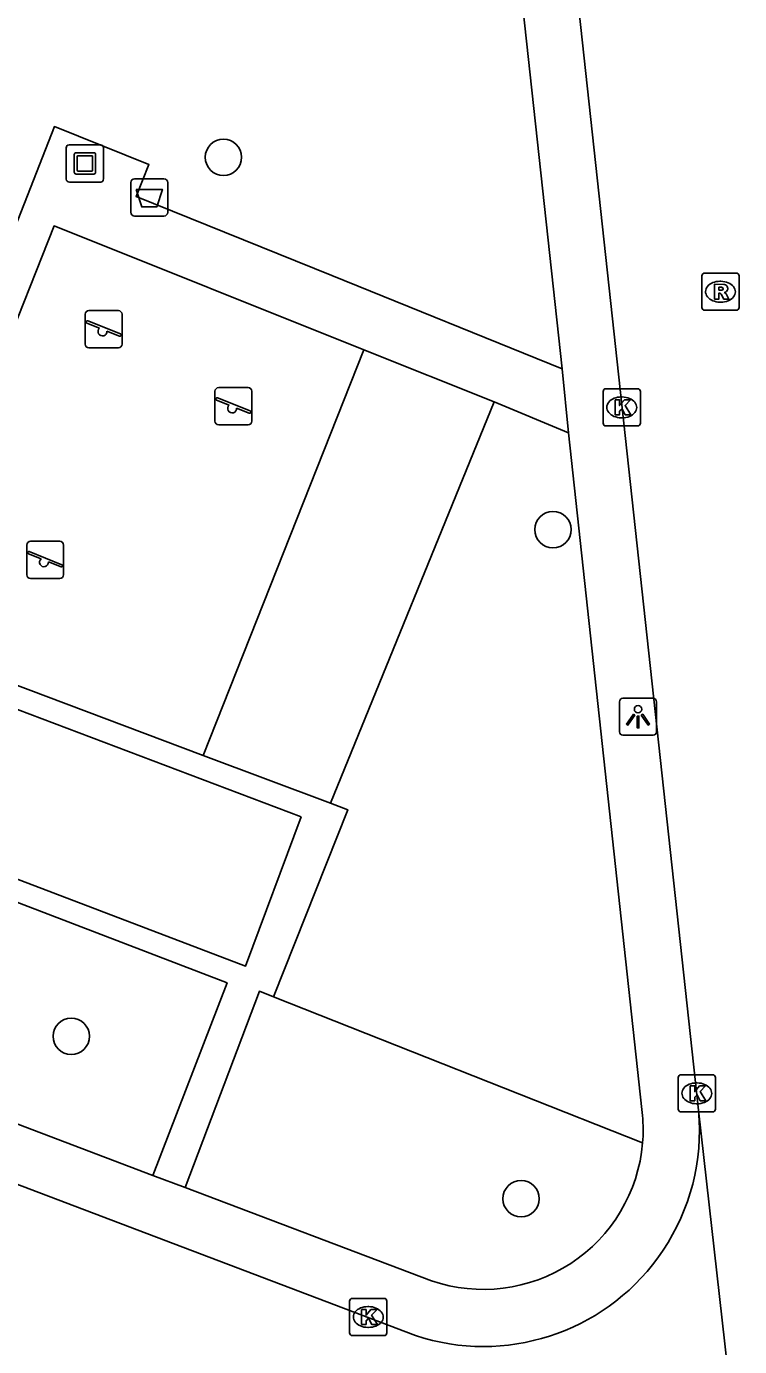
# Model space of a CAD drawing. Extents: x 160026 to 161302, y 384757 to 385701.
# Drawn here: x 161036.43 to 161055.59, y 385151.97 to 385187.45 of the extents above; entities that cross this region are included whole.
import ezdxf

# ---------------------------------------------------------------- set-up
doc = ezdxf.new("R2010")
doc.units = 0
for name, color, linetype in [('IMGEO_Afvalbak', 7, 'Continuous'), ('IMGEO_Boom', 7, 'Continuous'), ('IMGEO_Groenvoorziening', 7, 'Continuous'), ('IMGEO_Kolk', 7, 'Continuous'), ('IMGEO_Kunstobject', 7, 'Continuous'), ('IMGEO_Lichtpunt', 7, 'Continuous'), ('IMGEO_Rijbaan_lokaal_open', 7, 'Continuous'), ('IMGEO_Rioolput', 7, 'Continuous'), ('IMGEO_Speelvoorziening', 7, 'Continuous'), ('IMGEO_Voetpad_open', 7, 'Continuous')]:
    doc.layers.add(name, color=color, linetype=linetype)

msp = doc.modelspace()

# ---------------------------------------------------------------- linework, layer by layer
at = {"layer": 'IMGEO_Afvalbak'}
for p, q in [((161039.231, 385182.458), (161039.231, 385183.258)), ((161039.231, 385183.258), (161039.231, 385182.458)), ((161039.331, 385183.358), (161040.121, 385183.358)), ((161040.121, 385183.358), (161039.331, 385183.358)), ((161040.221, 385183.258), (161040.221, 385182.458)), ((161040.221, 385182.458), (161040.221, 385183.258)), ((161040.121, 385182.358), (161039.331, 385182.358)), ((161039.331, 385182.358), (161040.121, 385182.358))]:
    msp.add_line(p, q, dxfattribs=at)
msp.add_lwpolyline([(161039.374, 385183.072), (161040.078, 385183.072), (161039.929, 385182.602), (161039.523, 385182.602), (161039.374, 385183.072)], dxfattribs=at)
for centre, start, end in [((161039.331, 385183.258), 90, 180), ((161039.331, 385183.258), 90, 180), ((161040.121, 385183.258), 0, 90), ((161040.121, 385183.258), 360, 90), ((161039.331, 385182.458), 180, 270), ((161039.331, 385182.458), 180, 270), ((161040.121, 385182.458), 270, 0), ((161040.121, 385182.458), 270, 0)]:
    msp.add_arc(centre, 0.1, start, end, dxfattribs=at)
at = {"layer": 'IMGEO_Boom'}
for centre in [(161041.72, 385183.936), (161050.573, 385173.93), (161037.63, 385160.312), (161049.717, 385155.947)]:
    msp.add_circle(centre, 0.489, dxfattribs=at)
at = {"layer": 'IMGEO_Groenvoorziening'}
for points in [[(161045.496, 385178.766), (161041.175, 385167.856)], [(161048.991, 385177.36), (161044.6, 385166.573)], [(161043.067, 385161.373), (161052.981, 385157.445)]]:
    msp.add_lwpolyline(points, dxfattribs=at)
at = {"layer": 'IMGEO_Kolk'}
for p, q in [((161051.921, 385176.789), (161051.921, 385177.641)), ((161051.996, 385177.715), (161052.848, 385177.715)), ((161052.409, 385177.495), (161052.434, 385177.495)), ((161052.922, 385177.641), (161052.922, 385176.789)), ((161052.432, 385176.935), (161052.407, 385176.935)), ((161052.848, 385176.715), (161051.996, 385176.715)), ((161053.938, 385158.352), (161053.938, 385159.204)), ((161054.013, 385159.278), (161054.865, 385159.278)), ((161054.426, 385159.058), (161054.451, 385159.058)), ((161054.939, 385159.204), (161054.939, 385158.352)), ((161054.449, 385158.498), (161054.424, 385158.498)), ((161054.865, 385158.278), (161054.013, 385158.278)), ((161045.11, 385152.341), (161045.11, 385153.193)), ((161045.185, 385153.267), (161046.037, 385153.267)), ((161045.598, 385153.047), (161045.623, 385153.047)), ((161046.111, 385153.193), (161046.111, 385152.341)), ((161045.621, 385152.487), (161045.596, 385152.487)), ((161046.037, 385152.267), (161045.185, 385152.267))]:
    msp.add_line(p, q, dxfattribs=at)
for points in [[(161051.921, 385176.789), (161051.921, 385177.641)], [(161051.996, 385177.715), (161052.848, 385177.715)], [(161052.922, 385177.641), (161052.922, 385176.789)], [(161052.242, 385177.415), (161052.365, 385177.415), (161052.365, 385177.264), (161052.495, 385177.415), (161052.659, 385177.415), (161052.513, 385177.264), (161052.666, 385177.015), (161052.514, 385177.015), (161052.429, 385177.179), (161052.365, 385177.112), (161052.365, 385177.015), (161052.242, 385177.015), (161052.242, 385177.415)], [(161052.848, 385176.715), (161051.996, 385176.715)], [(161053.938, 385158.352), (161053.938, 385159.204)], [(161054.013, 385159.278), (161054.865, 385159.278)], [(161054.939, 385159.204), (161054.939, 385158.352)], [(161054.259, 385158.978), (161054.382, 385158.978), (161054.382, 385158.827), (161054.512, 385158.978), (161054.676, 385158.978), (161054.53, 385158.827), (161054.683, 385158.578), (161054.531, 385158.578), (161054.446, 385158.742), (161054.382, 385158.675), (161054.382, 385158.578), (161054.259, 385158.578), (161054.259, 385158.978)], [(161054.865, 385158.278), (161054.013, 385158.278)], [(161045.11, 385152.341), (161045.11, 385153.193)], [(161045.185, 385153.267), (161046.037, 385153.267)], [(161046.111, 385153.193), (161046.111, 385152.341)], [(161045.431, 385152.967), (161045.554, 385152.967), (161045.554, 385152.816), (161045.684, 385152.967), (161045.848, 385152.967), (161045.702, 385152.816), (161045.855, 385152.567), (161045.703, 385152.567), (161045.618, 385152.731), (161045.554, 385152.664), (161045.554, 385152.567), (161045.431, 385152.567), (161045.431, 385152.967)], [(161046.037, 385152.267), (161045.185, 385152.267)]]:
    msp.add_lwpolyline(points, dxfattribs=at)
for centre, start, end in [((161051.998, 385177.639), 91.552, 178.448), ((161051.998, 385177.639), 91.552, 178.448), ((161052.846, 385177.639), 1.552, 88.448), ((161052.846, 385177.639), 1.552, 88.448), ((161051.998, 385176.791), 181.552, 268.448), ((161051.998, 385176.791), 181.552, 268.448), ((161052.846, 385176.791), 271.552, 358.448), ((161052.846, 385176.791), 271.552, 358.448), ((161054.015, 385159.202), 91.552, 178.448), ((161054.015, 385159.202), 91.552, 178.448), ((161054.863, 385159.202), 1.552, 88.448), ((161054.863, 385159.202), 1.552, 88.448), ((161054.015, 385158.354), 181.552, 268.448), ((161054.015, 385158.354), 181.552, 268.448), ((161054.863, 385158.354), 271.552, 358.448), ((161054.863, 385158.354), 271.552, 358.448), ((161045.187, 385153.191), 91.552, 178.448), ((161045.187, 385153.191), 91.552, 178.448), ((161046.035, 385153.191), 1.552, 88.448), ((161046.035, 385153.191), 1.552, 88.448), ((161045.187, 385152.343), 181.552, 268.448), ((161045.187, 385152.343), 181.552, 268.448), ((161046.035, 385152.343), 271.552, 358.448), ((161046.035, 385152.343), 271.552, 358.448)]:
    msp.add_arc(centre, 0.0765, start, end, dxfattribs=at)
for centre, major_axis, ratio, start_param, end_param in [((161052.408, 385177.215), (-0.387, 0.002), 0.722429, 4.712389, 7.853982), ((161052.433, 385177.215), (-0.39, 0.002), 0.717154, 1.570796, 4.712389), ((161054.425, 385158.778), (-0.387, 0.002), 0.722429, 4.712389, 7.853982), ((161054.45, 385158.778), (-0.39, 0.002), 0.717154, 1.570796, 4.712389), ((161045.597, 385152.767), (-0.387, 0.002), 0.722429, 4.712389, 7.853982), ((161045.622, 385152.767), (-0.39, 0.002), 0.717154, 1.570796, 4.712389)]:
    msp.add_ellipse(centre, major_axis=major_axis, ratio=ratio, start_param=start_param, end_param=end_param, dxfattribs=at)
at = {"layer": 'IMGEO_Kunstobject'}
for p, q in [((161038.412, 385184.271), (161037.571, 385184.271)), ((161038.412, 385184.271), (161037.571, 385184.271)), ((161037.496, 385184.187), (161037.496, 385183.346)), ((161037.496, 385184.187), (161037.496, 385183.346)), ((161037.71, 385183.535), (161037.71, 385184.009)), ((161037.76, 385184.059), (161038.234, 385184.059)), ((161037.79, 385183.959), (161037.79, 385183.585)), ((161038.184, 385183.979), (161037.81, 385183.979)), ((161038.204, 385183.585), (161038.204, 385183.959)), ((161038.284, 385184.009), (161038.284, 385183.535)), ((161038.496, 385183.355), (161038.496, 385184.196)), ((161038.496, 385183.355), (161038.496, 385184.196)), ((161037.81, 385183.565), (161038.184, 385183.565)), ((161037.58, 385183.271), (161038.421, 385183.271)), ((161037.58, 385183.271), (161038.421, 385183.271)), ((161038.234, 385183.485), (161037.76, 385183.485))]:
    msp.add_line(p, q, dxfattribs=at)
for centre, radius, start, end in [((161037.574, 385184.193), 0.0779, 92.4484, 184.2845), ((161037.574, 385184.193), 0.0779, 92.4484, 184.2845), ((161038.418, 385184.193), 0.0779, 2.4484, 94.2845), ((161038.418, 385184.193), 0.0779, 2.4484, 94.2845), ((161037.76, 385184.009), 0.05, 90, 180), ((161037.81, 385183.959), 0.02, 90, 180), ((161038.184, 385183.959), 0.02, 360, 90), ((161038.234, 385184.009), 0.05, 360, 90), ((161037.76, 385183.535), 0.05, 180, 270), ((161037.81, 385183.585), 0.02, 180, 270), ((161038.184, 385183.585), 0.02, 270, 0), ((161038.234, 385183.535), 0.05, 270, 0), ((161037.574, 385183.349), 0.0779, 182.4484, 274.2845), ((161037.574, 385183.349), 0.0779, 182.4484, 274.2845), ((161038.418, 385183.349), 0.0779, 272.4484, 4.2845), ((161038.418, 385183.349), 0.0779, 272.4484, 4.2845)]:
    msp.add_arc(centre, radius, start, end, dxfattribs=at)
at = {"layer": 'IMGEO_Lichtpunt'}
for p, q in [((161053.262, 385169.399), (161052.454, 385169.399)), ((161053.262, 385169.399), (161052.454, 385169.399)), ((161052.36, 385169.304), (161052.36, 385168.497)), ((161052.36, 385169.304), (161052.36, 385168.497)), ((161053.356, 385168.497), (161053.356, 385169.304)), ((161053.356, 385168.497), (161053.356, 385169.304)), ((161052.454, 385168.403), (161053.262, 385168.403)), ((161052.454, 385168.403), (161053.262, 385168.403))]:
    msp.add_line(p, q, dxfattribs=at)
for points in [[(161052.734, 385168.968), (161052.773, 385168.94), (161052.585, 385168.678), (161052.547, 385168.705), (161052.734, 385168.968)], [(161052.836, 385168.92), (161052.883, 385168.92), (161052.883, 385168.598), (161052.836, 385168.598), (161052.836, 385168.92)], [(161052.946, 385168.94), (161052.984, 385168.967), (161053.171, 385168.705), (161053.132, 385168.677), (161052.946, 385168.94)]]:
    msp.add_lwpolyline(points, dxfattribs=at)
msp.add_circle((161052.859, 385169.102), 0.0994, dxfattribs=at)
for centre, start, end in [((161052.454, 385169.304), 90, 180), ((161052.454, 385169.304), 90, 180), ((161053.262, 385169.304), 0, 90), ((161053.262, 385169.304), 0, 90), ((161052.454, 385168.497), 180, 270), ((161052.454, 385168.497), 180, 270), ((161053.262, 385168.497), 270, 0), ((161053.262, 385168.497), 270, 360)]:
    msp.add_arc(centre, 0.0946, start, end, dxfattribs=at)
at = {"layer": 'IMGEO_Rijbaan_lokaal_open'}
for points in [[(161050.024, 385199.383), (161054.485, 385158.322)], [(161046.883, 385152.266), (161021.863, 385161.77)], [(161054.485, 385158.322), (161056.609, 385139.482), (161056.603, 385139.055)], [(161054.485, 385158.322), (161054.504, 385158.044)]]:
    msp.add_lwpolyline(points, dxfattribs=at)
for centre, radius, start, end in [((161048.709, 385157.781), 5.801, 323.8321, 2.6013), ((161048.702, 385157.78), 5.806, 251.743, 323.876)]:
    msp.add_arc(centre, radius, start, end, dxfattribs=at)
at = {"layer": 'IMGEO_Rioolput'}
for p, q in [((161054.573, 385179.898), (161054.573, 385180.75)), ((161054.648, 385180.824), (161055.5, 385180.824)), ((161055.574, 385180.75), (161055.574, 385179.898)), ((161055.061, 385180.604), (161055.086, 385180.604)), ((161055.084, 385180.044), (161055.059, 385180.044)), ((161055.5, 385179.824), (161054.648, 385179.824))]:
    msp.add_line(p, q, dxfattribs=at)
for points in [[(161054.573, 385179.898), (161054.573, 385180.75)], [(161054.648, 385180.824), (161055.5, 385180.824)], [(161055.574, 385180.75), (161055.574, 385179.898)], [(161055.162, 385180.522), (161054.91, 385180.524), (161054.91, 385180.124)], [(161055.088, 385180.443), (161055.034, 385180.443), (161055.034, 385180.362)], [(161055.034, 385180.362), (161055.086, 385180.362)], [(161054.91, 385180.124), (161055.034, 385180.124), (161055.034, 385180.286), (161055.045, 385180.286)], [(161055.092, 385180.257), (161055.163, 385180.124), (161055.303, 385180.124), (161055.238, 385180.25)], [(161055.5, 385179.824), (161054.648, 385179.824)]]:
    msp.add_lwpolyline(points, dxfattribs=at)
for centre, radius, start, end in [((161054.65, 385180.748), 0.0765, 91.552, 178.448), ((161054.65, 385180.748), 0.0765, 91.552, 178.448), ((161055.498, 385180.748), 0.0765, 1.552, 88.448), ((161055.498, 385180.748), 0.0765, 1.552, 88.448), ((161055.07, 385180.551), 0.19, 274.7715, 282.9687), ((161055.094, 385180.347), 0.0964, 77.0061, 93.1865), ((161055.108, 385180.404), 0.0378, 276.6634, 79.6772), ((161055.161, 385180.412), 0.109, 350.3612, 89.416), ((161055.159, 385180.412), 0.112, 277.5842, 350.9817), ((161055.044, 385180.233), 0.0533, 26.0293, 88.6989), ((161055.143, 385180.197), 0.108, 29.5134, 73.7905), ((161054.65, 385179.9), 0.0765, 181.552, 268.448), ((161054.65, 385179.9), 0.0765, 181.552, 268.448), ((161055.498, 385179.9), 0.0765, 271.552, 358.448), ((161055.498, 385179.9), 0.0765, 271.552, 358.448)]:
    msp.add_arc(centre, radius, start, end, dxfattribs=at)
for centre, major_axis, ratio, start_param, end_param in [((161055.06, 385180.324), (-0.387, 0.002), 0.722429, 4.712389, 7.853982), ((161055.085, 385180.324), (-0.39, 0.002), 0.717154, 1.570796, 4.712389)]:
    msp.add_ellipse(centre, major_axis=major_axis, ratio=ratio, start_param=start_param, end_param=end_param, dxfattribs=at)
at = {"layer": 'IMGEO_Speelvoorziening'}
for p, q in [((161038.006, 385178.916), (161038.006, 385179.716)), ((161038.006, 385179.716), (161038.006, 385178.916)), ((161038.106, 385179.816), (161038.896, 385179.816)), ((161038.896, 385179.816), (161038.106, 385179.816)), ((161038.996, 385179.716), (161038.996, 385178.916)), ((161038.996, 385178.916), (161038.996, 385179.716)), ((161038.389, 385179.344), (161038.05, 385179.481)), ((161038.075, 385179.541), (161038.951, 385179.188)), ((161038.927, 385179.128), (161038.587, 385179.265)), ((161038.896, 385178.816), (161038.106, 385178.816)), ((161038.106, 385178.816), (161038.896, 385178.816)), ((161041.492, 385176.847), (161041.492, 385177.647)), ((161041.492, 385177.647), (161041.492, 385176.847)), ((161041.592, 385177.747), (161042.382, 385177.747)), ((161042.382, 385177.747), (161041.592, 385177.747)), ((161042.482, 385177.647), (161042.482, 385176.847)), ((161042.482, 385176.847), (161042.482, 385177.647)), ((161041.875, 385177.275), (161041.536, 385177.412)), ((161041.561, 385177.472), (161042.437, 385177.119)), ((161042.413, 385177.059), (161042.073, 385177.196)), ((161042.382, 385176.747), (161041.592, 385176.747)), ((161041.592, 385176.747), (161042.382, 385176.747)), ((161036.535, 385173.615), (161037.325, 385173.615)), ((161037.325, 385173.615), (161036.535, 385173.615)), ((161036.435, 385172.715), (161036.435, 385173.515)), ((161036.435, 385173.515), (161036.435, 385172.715)), ((161036.818, 385173.143), (161036.479, 385173.28)), ((161036.504, 385173.34), (161037.38, 385172.987)), ((161037.425, 385173.515), (161037.425, 385172.715)), ((161037.425, 385172.715), (161037.425, 385173.515)), ((161037.356, 385172.927), (161037.016, 385173.064)), ((161037.325, 385172.615), (161036.535, 385172.615)), ((161036.535, 385172.615), (161037.325, 385172.615))]:
    msp.add_line(p, q, dxfattribs=at)
for centre, radius, start, end in [((161038.106, 385179.716), 0.1, 90, 180), ((161038.106, 385179.716), 0.1, 90, 180), ((161038.896, 385179.716), 0.1, 0, 90), ((161038.896, 385179.716), 0.1, 360, 90), ((161038.063, 385179.511), 0.0327, 68.078, 248.078), ((161038.468, 385179.254), 0.12, 130.9928, 5.1632), ((161038.106, 385178.916), 0.1, 180, 270), ((161038.106, 385178.916), 0.1, 180, 270), ((161038.896, 385178.916), 0.1, 270, 0), ((161038.896, 385178.916), 0.1, 270, 0), ((161038.939, 385179.158), 0.0327, 248.078, 68.078), ((161041.592, 385177.647), 0.1, 90, 180), ((161041.592, 385177.647), 0.1, 90, 180), ((161042.382, 385177.647), 0.1, 0, 90), ((161042.382, 385177.647), 0.1, 360, 90), ((161041.549, 385177.442), 0.0327, 68.078, 248.078), ((161041.954, 385177.185), 0.12, 130.9928, 5.1632), ((161041.592, 385176.847), 0.1, 180, 270), ((161041.592, 385176.847), 0.1, 180, 270), ((161042.382, 385176.847), 0.1, 270, 0), ((161042.382, 385176.847), 0.1, 270, 0), ((161042.425, 385177.089), 0.0327, 248.078, 68.078), ((161036.535, 385173.515), 0.1, 90, 180), ((161036.535, 385173.515), 0.1, 90, 180), ((161037.325, 385173.515), 0.1, 0, 90), ((161037.325, 385173.515), 0.1, 360, 90), ((161036.492, 385173.31), 0.0327, 68.078, 248.078), ((161036.897, 385173.053), 0.12, 130.9928, 5.1632), ((161037.368, 385172.957), 0.0327, 248.078, 68.078), ((161036.535, 385172.715), 0.1, 180, 270), ((161036.535, 385172.715), 0.1, 180, 270), ((161037.325, 385172.715), 0.1, 270, 0), ((161037.325, 385172.715), 0.1, 270, 0)]:
    msp.add_arc(centre, radius, start, end, dxfattribs=at)
at = {"layer": 'IMGEO_Voetpad_open'}
for points in [[(161047.612, 385207.722), (161050.818, 385178.251)], [(161022.697, 385175.662), (161032.204, 385172.061), (161037.176, 385184.764), (161039.719, 385183.742), (161039.373, 385182.881), (161044.629, 385180.762), (161050.818, 385178.251)], [(161041.175, 385167.856), (161032.784, 385171.025), (161037.171, 385182.093), (161045.496, 385178.766)], [(161045.496, 385178.766), (161048.991, 385177.36)], [(161050.818, 385178.251), (161050.994, 385176.53)], [(161050.994, 385176.53), (161048.991, 385177.36)], [(161050.994, 385176.53), (161052.961, 385158.344), (161052.979, 385158.181)], [(161043.811, 385166.206), (161042.313, 385162.2), (161028.044, 385167.632), (161029.549, 385171.601), (161043.811, 385166.206)], [(161039.825, 385156.574), (161041.819, 385161.747), (161027.27, 385167.333), (161026.299, 385167.699), (161026.401, 385167.974)], [(161044.6, 385166.573), (161041.175, 385167.856)], [(161044.6, 385166.573), (161045.059, 385166.401), (161043.067, 385161.373)], [(161039.825, 385156.574), (161022.128, 385163.297)], [(161040.689, 385156.247), (161042.687, 385161.523), (161043.067, 385161.373)], [(161040.689, 385156.247), (161039.825, 385156.574)], [(161047.312, 385153.74), (161040.689, 385156.247)]]:
    msp.add_lwpolyline(points, dxfattribs=at)
for centre, radius, start, end in [((161048.756, 385157.802), 4.24, 355.1766, 5.1348), ((161048.702, 385157.802), 4.294, 251.106, 355.2276)]:
    msp.add_arc(centre, radius, start, end, dxfattribs=at)

doc.saveas('drawing.dxf')
